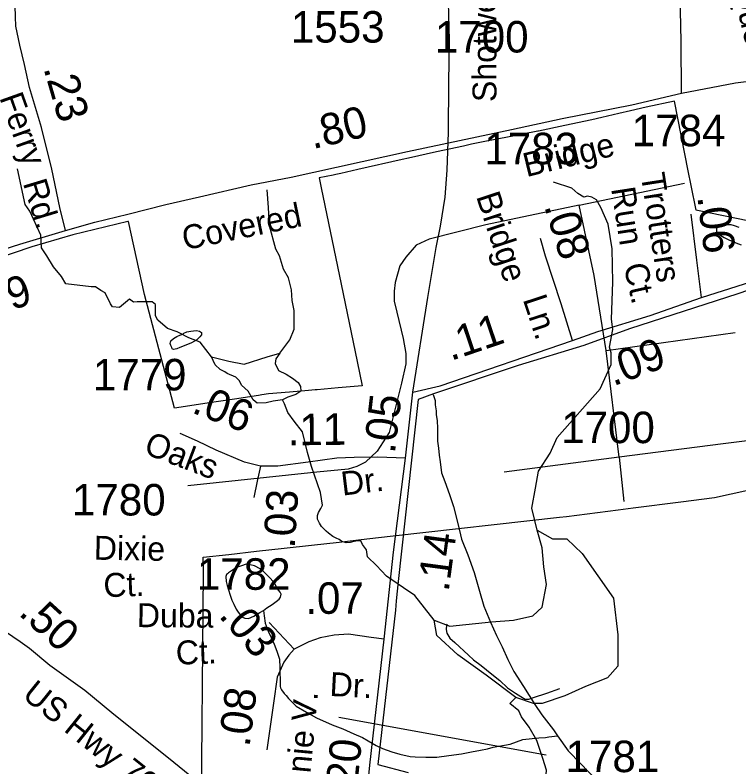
# Model space of a CAD drawing. Extents: x 2169602 to 2449496, y 721995 to 810662.
# Drawn here: x 2397320 to 2400191, y 763992 to 766975 of the extents above; entities that cross this region are included whole.
import ezdxf

# ---------------------------------------------------------------- set-up
doc = ezdxf.new("R2010")
doc.units = 0
doc.layers.add('Default', color=7, linetype='Continuous')

msp = doc.modelspace()

# ---------------------------------------------------------------- linework, layer by layer
at = {"layer": 'Default'}
for p, q in [((2399557.4, 766220.3), (2399974.8, 766308.1)), ((2399664.4, 765644.5), (2400176, 765715.2)), ((2399715.8, 765220.7), (2399664.4, 765644.5)), ((2399715.8, 765220.7), (2399259.8, 765160.8)), ((2399715.8, 765220.7), (2399735, 765045.2)), ((2398604.6, 764188.7), (2399426.5, 764039.3))]:
    msp.add_line(p, q, dxfattribs=at)
for points in [[(2398898, 765479.2), (2398956.9, 765854.9), (2398990, 766052.9), (2399007.2, 766137.4), (2399025.3, 766253), (2399033.9, 766359), (2399039.3, 766511), (2399040.3, 766707.9), (2399042.5, 766874.8), (2399039.3, 767025.7), (2399035, 767160.6), (2398992.2, 767708.6), (2398986.8, 767764.2), (2398942.9, 768373.2), (2398925.8, 768692.1), (2398920.5, 768850.5), (2398911.9, 769030.3)], [(2399963.3, 766664.8), (2399961.6, 766870), (2399956.4, 767116.3), (2399955.6, 767369.5), (2399932.5, 767648.3), (2399933.3, 768024.6), (2399959, 768327.4), (2399972.7, 768472.7), (2399986.4, 768710.5), (2399991.6, 768804.4), (2399997.2, 768851.9), (2400019, 768957.3), (2400020.5, 768963.8)], [(2397520.2, 766120.4), (2397496.9, 766210.9), (2397465.3, 766363), (2397424.2, 766529.5), (2397377.6, 766687.1), (2397357.1, 766778.3), (2397339.3, 766855), (2397322.8, 766930.4), (2397321.4, 766967.4), (2397320.1, 767011.9), (2397337.9, 767070.9), (2397390, 767136.6), (2397479, 767251.8)], [(2399963.3, 766664.8), (2400177.7, 766706.3), (2400324.7, 766724.9), (2400410.6, 766731.3), (2400510.6, 766740), (2400673.1, 766740), (2400714.7, 766733.6), (2400851, 766726.3)], [(2397520.2, 766120.4), (2397636.3, 766152.7), (2397766.9, 766185.4), (2397917.4, 766223.5), (2398051.7, 766254.3), (2398256.6, 766301.5), (2398414.5, 766332.4), (2398877, 766433.6), (2399288.8, 766521.2), (2399490.2, 766564.7), (2399765.9, 766619.2), (2399963.3, 766664.8)], [(2400226.9, 766158), (2400026.4, 766200), (2400021.2, 766201.1), (2400001.9, 766298.7), (2399990.2, 766357.6), (2399935.7, 766633.8), (2399823.4, 766609.3), (2399761.4, 766595.7), (2399715.4, 766584.4), (2399647.7, 766568.1), (2399608.2, 766559.6), (2399500.7, 766536.8), (2399396.7, 766514.7), (2399392.9, 766514), (2399332.4, 766502.1), (2399294.9, 766494.7), (2399196.7, 766475.4), (2399130.2, 766462.3), (2399098.7, 766455.4), (2398991.2, 766432), (2398880.4, 766407.9), (2398854.9, 766402.1), (2398679.4, 766362.1), (2398612.2, 766346.7), (2398592.7, 766342.3), (2398581.2, 766340), (2398525.9, 766329.3), (2398534.2, 766288.9)], [(2400226.9, 766158), (2400026.4, 766200), (2400021.2, 766201.1), (2400001.9, 766298.7), (2399990.2, 766357.6), (2399935.7, 766633.8), (2399823.4, 766609.3), (2399761.4, 766595.7), (2399715.4, 766584.4), (2399647.7, 766568.1), (2399608.2, 766559.6), (2399500.7, 766536.8), (2399396.7, 766514.7), (2399392.9, 766514), (2399332.4, 766502.1), (2399294.9, 766494.7), (2399196.7, 766475.4), (2399130.2, 766462.3), (2399098.7, 766455.4), (2398991.2, 766432), (2398880.4, 766407.9), (2398854.9, 766402.1), (2398679.4, 766362.1), (2398612.2, 766346.7), (2398592.7, 766342.3), (2398581.2, 766340), (2398525.9, 766329.3), (2398534.2, 766288.9)], [(2397877, 765826), (2397863.1, 765837.8), (2397804.2, 765837.8), (2397789.2, 765835.6), (2397774.2, 765847.4), (2397733.6, 765815.3), (2397706.8, 765817.4), (2397698.3, 765829.2), (2397676.8, 765873.1), (2397659.7, 765882.7), (2397639.4, 765896.6), (2397621.2, 765896.6), (2397521.7, 765908.4), (2397504.5, 765937.3), (2397472.4, 765975.8), (2397445.7, 766019.7), (2397425.3, 766051.8), (2397422.1, 766102.1), (2397378.3, 766196.3), (2397360.1, 766223.1), (2397330.1, 766364.3)], [(2399391.4, 764931.3), (2399370, 765019), (2399383.9, 765098.2), (2399395.7, 765165.7), (2399442.7, 765236.3), (2399469.5, 765298.4), (2399640.7, 765492.1), (2399684.6, 765588.4), (2399684.6, 765635.5), (2399677.1, 765656.9), (2399691, 765727.5), (2399685.7, 765768.2), (2399691, 765914.8), (2399688.9, 766047.5), (2399671.8, 766144.9), (2399642.9, 766211.3), (2399625.8, 766241.3), (2399607.6, 766253), (2399590.4, 766256.2), (2399575.5, 766253), (2399551.9, 766266.9), (2399528.4, 766288.3), (2399455.6, 766311.9)], [(2398534.2, 766288.9), (2398613.4, 765907.1), (2398653.2, 765715), (2398676.7, 765600.4), (2398696.7, 765504.2), (2398680.2, 765502.7), (2398601.9, 765495.9), (2398518.4, 765488.6), (2398510.9, 765487.9), (2398484.2, 765485.6), (2398408.7, 765479), (2398325.2, 765471.7), (2398299.2, 765467.8), (2398284.9, 765465.6), (2398190.4, 765451.4), (2398081.7, 765435.1), (2397951.9, 765415.6), (2397833.4, 765866.6), (2397769.2, 766155.9), (2397767.2, 766155.5), (2397548.7, 766102.9), (2397386.9, 766055.8), (2397171.2, 765982.3)], [(2398534.2, 766288.9), (2398613.4, 765907.1), (2398653.2, 765715), (2398676.7, 765600.4), (2398696.7, 765504.2), (2398680.2, 765502.7), (2398601.9, 765495.9), (2398518.4, 765488.6), (2398510.9, 765487.9), (2398484.2, 765485.6), (2398408.7, 765479), (2398325.2, 765471.7), (2398299.2, 765467.8), (2398284.9, 765465.6), (2398190.4, 765451.4), (2398081.7, 765435.1), (2397951.9, 765415.6), (2397833.4, 765866.6), (2397769.2, 766155.9), (2397767.2, 766155.5), (2397548.7, 766102.9), (2397386.9, 766055.8), (2397171.2, 765982.3)], [(2398370.4, 765633.9), (2398410, 765686.9), (2398427.1, 765728.6), (2398427.1, 765802.5), (2398419.6, 765843.1), (2398416.4, 765884.9), (2398404.6, 765932), (2398384.3, 765967.3), (2398369.3, 766019.7), (2398354.3, 766046.5), (2398328.6, 766138.5), (2398325.4, 766211.3), (2398320.1, 766281.9)], [(2399557.4, 766220.3), (2399187.1, 766143.2), (2398962.3, 766085.5), (2398910.9, 766061.9), (2398870.3, 766014.8), (2398846.7, 765980.6), (2398827.5, 765914.2), (2398823.2, 765880), (2398823.2, 765839.3), (2398833.9, 765796.5), (2398859.6, 765691.6), (2398870.3, 765631.7), (2398870.3, 765591), (2398853.1, 765513.9), (2398803.9, 765319.2), (2398756.8, 765244.2), (2398709.7, 765201.4), (2398675.5, 765184.3), (2398641.2, 765173.6), (2398517.1, 765160.8), (2398005.5, 765107.3)], [(2399664.4, 765644.5), (2399617.3, 765942), (2399557.4, 766220.3)], [(2400042.6, 765854.1), (2400024.8, 766002.1), (2400001.5, 766184.4)], [(2400192, 766132.7), (2400174, 766138.7), (2400160.3, 766142.8), (2400150, 766142.7), (2400140.2, 766142.6), (2400134.2, 766142.3), (2400118.2, 766138.2), (2400110.2, 766136.2), (2400104.1, 766130.2), (2400102.2, 766126.4), (2400102.2, 766114.2), (2400112.1, 766104.2), (2400132.8, 766092.6), (2400150.6, 766082.6), (2400178.3, 766070.7), (2400200.4, 766062.9)], [(2397026.8, 765966.9), (2397338.5, 766065.9), (2397520.2, 766120.4)], [(2399531.2, 765684.4), (2399486.5, 765829.6), (2399424.2, 766018), (2399404.6, 766087.9)], [(2400042.6, 765854.1), (2400354.3, 765953), (2400536, 766007.6)], [(2400402.7, 765942.9), (2400187, 765869.4), (2399757.7, 765729.5), (2399576, 765664.6), (2399315.2, 765584.5), (2398979.2, 765471.8), (2398918.5, 765450.1), (2398839, 764727.2), (2398832.2, 764651.2), (2398828.7, 764613.4), (2398759, 764001.1), (2398879.7, 763969.4)], [(2400402.7, 765942.9), (2400187, 765869.4), (2399757.7, 765729.5), (2399576, 765664.6), (2399315.2, 765584.5), (2398979.2, 765471.8), (2398918.5, 765450.1), (2398839, 764727.2), (2398832.2, 764651.2), (2398828.7, 764613.4), (2398759, 764001.1), (2398879.7, 763969.4)], [(2399531.2, 765684.4), (2399631.7, 765719.3), (2399838.5, 765782.4), (2400042.6, 765854.1)], [(2398098.5, 765618.9), (2398053.6, 765677.2), (2398009.7, 765694.4), (2397971.2, 765714.7), (2397962.6, 765717.9), (2397924.1, 765731.8), (2397886.6, 765765), (2397877, 765782.1), (2397877, 765826)], [(2397989, 765712.6), (2398001.5, 765718.4), (2398017.1, 765720.5), (2398027.3, 765722.6), (2398039.2, 765722.9), (2398051.1, 765721), (2398059.5, 765714.9), (2398059.5, 765706.8), (2398052.9, 765698.9), (2398041.3, 765686.8), (2398019.7, 765674.7), (2397991.2, 765662.4), (2397973.8, 765656.5), (2397961.7, 765650.2), (2397947.7, 765648.3), (2397943.2, 765650.1), (2397941.4, 765656.1), (2397937.5, 765664), (2397935.4, 765672), (2397937.7, 765682.2), (2397949, 765692.3), (2397961.5, 765700.1), (2397973.2, 765704.4), (2397985.3, 765708.3), (2397989, 765712.6)], [(2398898, 765479.2), (2399006.3, 765504.1), (2399531.2, 765684.4)], [(2398869.1, 765217), (2398898, 765479.2)], [(2398982.5, 764573.8), (2398905.5, 764672.3), (2398860.5, 764702.3), (2398793.6, 764749.3), (2398753, 764790.5), (2398717.7, 764825.9), (2398714.4, 764853.7), (2398698.4, 764874.6), (2398690.9, 764889), (2398680.7, 764889), (2398663.1, 764886.9), (2398649.7, 764882.1), (2398633.6, 764881), (2398616, 764886.3), (2398605.8, 764893.8), (2398594, 764899.7), (2398580.7, 764906.7), (2398563, 764920), (2398554.4, 764927.5), (2398535.2, 764945.2), (2398527.7, 764958.6), (2398519.1, 764974.6), (2398519.1, 764989.1), (2398522.9, 765000.8), (2398533, 765017.4), (2398538.9, 765030.3), (2398532, 765081.1), (2398495.6, 765183.9), (2398480.1, 765240), (2398460.3, 765320.8), (2398426.5, 765363.1), (2398401.4, 765398.4), (2398388.6, 765432.7), (2398381.1, 765448.7)], [(2398977.9, 765470.1), (2398982.4, 765458.1), (2398986.7, 765446.2), (2398986.7, 765428.3), (2398990.8, 765404.1), (2398990.6, 765388.3), (2398994.7, 765366.2), (2398994.9, 765334.1), (2398994.9, 765284.3), (2398999.3, 765256.4), (2399001.9, 765228.4), (2399005.6, 765202.3), (2399012, 765158.4), (2399024.1, 765124.5), (2399042.7, 765072.6), (2399058.9, 765024.7), (2399077.2, 764953), (2399090.9, 764895), (2399115.9, 764833.2), (2399140.3, 764763.4), (2399162.5, 764689.5), (2399178.9, 764629.4), (2399205.1, 764565.8), (2399229.7, 764513.8), (2399251.7, 764467.9), (2399274, 764418.3), (2399298.4, 764370.3), (2399337, 764310.6), (2399381.1, 764239), (2399409.4, 764199.1), (2399455.9, 764139.3), (2399471.9, 764115.4)], [(2400818.1, 765338.4), (2400559.1, 765327.7), (2400128.9, 765274.2), (2399715.8, 765220.7)], [(2398292.9, 765185.3), (2398229.5, 765200.6), (2398118.2, 765249.2), (2398043.9, 765284.1), (2397975.1, 765314.7)], [(2398869.1, 765217), (2398758.1, 765221.3), (2398665.3, 765220.2), (2398596.5, 765217.5), (2398481.9, 765201.3), (2398361.7, 765185.6), (2398292.9, 765185.3)], [(2398783.5, 764498.9), (2398820.9, 764843.5), (2398869.1, 765217)], [(2398292.9, 765185.3), (2398279.8, 765125.2), (2398266.7, 765060.8)], [(2398057.9, 763714.2), (2398066.9, 764764), (2398066.4, 764823.7), (2398167.9, 764835.1), (2398277.2, 764847.4), (2398386.7, 764859.6), (2398495.9, 764871.9), (2398605.2, 764884.2), (2398714.7, 764896.5), (2398819.9, 764908.3), (2399479.4, 764982.4), (2399506.9, 764985.5), (2399712.7, 765011.7), (2399772.2, 765019.3), (2399960.7, 765043.3), (2400094.7, 765060.3), (2400226.9, 765089.6)], [(2398057.9, 763714.2), (2398066.9, 764764), (2398066.4, 764823.7), (2398167.9, 764835.1), (2398277.2, 764847.4), (2398386.7, 764859.6), (2398495.9, 764871.9), (2398605.2, 764884.2), (2398714.7, 764896.5), (2398819.9, 764908.3), (2399479.4, 764982.4), (2399506.9, 764985.5), (2399712.7, 765011.7), (2399772.2, 765019.3), (2399960.7, 765043.3), (2400094.7, 765060.3), (2400226.9, 765089.6)], [(2398305.2, 764612.6), (2398319.1, 764622.7), (2398339.4, 764636.7), (2398355, 764648.9), (2398366.9, 764656.9), (2398373, 764664.9), (2398375.1, 764677.1), (2398370.8, 764685.1), (2398360.7, 764698.7), (2398350.5, 764718.9), (2398342.7, 764728.6), (2398332.4, 764740.7), (2398316.4, 764756.6), (2398304.3, 764768.5), (2398292.4, 764778.5), (2398270.1, 764790.3), (2398252, 764794.2), (2398236.3, 764796.2), (2398218.2, 764790), (2398202.4, 764783.9), (2398190.7, 764778), (2398174.5, 764767.8), (2398166.3, 764761.8), (2398162.4, 764757.9), (2398158.5, 764755.7), (2398156.5, 764747.9), (2398156.9, 764727.5), (2398160.6, 764712), (2398166.9, 764694), (2398173.1, 764674), (2398179.5, 764653.9), (2398187.5, 764637.7), (2398197.3, 764618), (2398205.5, 764606.2), (2398213.7, 764594), (2398221.7, 764585.9), (2398231.5, 764582), (2398245.5, 764580.3), (2398267.4, 764590.4), (2398291.4, 764604.6), (2398305.2, 764612.6)], [(2396789.6, 764733), (2396958.6, 764680), (2397030.5, 764657.3), (2397200.7, 764582.9), (2397281.4, 764528.7), (2397339.5, 764489.6), (2397377.3, 764463.1), (2397458, 764395), (2397596.7, 764296.6), (2397704, 764208.3), (2397949.9, 764010.3), (2398286.6, 763736.6), (2398670.7, 763422.6)], [(2398305.2, 764612.6), (2398307.4, 764590.8), (2398311.7, 764562.6), (2398323.8, 764530.7), (2398336.1, 764504.9), (2398347.8, 764478.8), (2398358.1, 764450.9), (2398368.5, 764418.9), (2398370.4, 764387), (2398370.6, 764365.1), (2398371, 764339), (2398371, 764328.9), (2398371.2, 764317.1), (2398371, 764311), (2398373, 764305.1), (2398376.7, 764297.2), (2398387.2, 764283), (2398395.2, 764275.4), (2398405, 764263.3), (2398435.4, 764233.6), (2398475.6, 764209.6), (2398515.9, 764186.1), (2398577.7, 764158.5), (2398619.9, 764142.4), (2398663.8, 764122.7), (2398698.2, 764109.1), (2398720, 764095.2), (2398752.4, 764077.3), (2398778, 764065.3), (2398814.5, 764051.7), (2398846.3, 764042.1), (2398886.7, 764033.9), (2398906.4, 764032.2), (2398948.6, 764030.6), (2398992.5, 764030.9), (2399040.3, 764037.1), (2399090.1, 764043.3), (2399130.1, 764051.4), (2399166, 764057.8), (2399194.3, 764063.7), (2399216.2, 764070.1), (2399284.1, 764082.1), (2399333.9, 764100.5), (2399371.6, 764105), (2399397.9, 764107.1), (2399423.7, 764109.3), (2399437.7, 764111.2), (2399471.9, 764115.4)], [(2398427.1, 764459.3), (2398327.7, 764565.2)], [(2399033.6, 764558.9), (2399031.8, 764554.7), (2399029.5, 764536.8), (2399032, 764522.7), (2399043.9, 764503), (2399063.8, 764485), (2399118.5, 764435.3), (2399138.4, 764417.4), (2399168.5, 764393.7), (2399210.4, 764359.8), (2399242.8, 764334.2), (2399272.5, 764306.2), (2399304.9, 764284.3), (2399337.1, 764264.8), (2399343, 764260.6), (2399357.2, 764260.5), (2399376.9, 764266.9), (2399428.8, 764285), (2399480.8, 764303.5)], [(2398783.5, 764498.9), (2398732.1, 764505.3), (2398642.3, 764519.2), (2398585.8, 764514.2), (2398530.6, 764504.7), (2398485.1, 764488.6), (2398427.1, 764459.3)], [(2398670.7, 763422.6), (2398726.8, 763999.1), (2398783.5, 764498.9)], [(2398427.1, 764459.3), (2398405.7, 764435.8), (2398386.4, 764406.9), (2398359.7, 764348), (2398344.7, 764245.3), (2398317.9, 764060.1)], [(2399447, 763880.3), (2399423.5, 763927.4), (2399427.8, 763978.8), (2399412.8, 764025.9), (2399389.2, 764096.5), (2399359.3, 764150), (2399329.3, 764190.7), (2399318.6, 764214.2), (2399282.2, 764244.2), (2399305.8, 764267.7)], [(2399471.9, 764115.4), (2399513.7, 764055.5), (2399564.2, 764004.1), (2399624.7, 763940.2), (2399667.1, 763886.3), (2399759.4, 763766.9), (2399801.6, 763721.6), (2399860.5, 763651.8), (2399892.5, 763602), (2399924.7, 763562.2), (2399981, 763490.4), (2400031.5, 763402.9), (2400039.7, 763392.7), (2400074.1, 763347), (2400102, 763313.1), (2400146.3, 763267.5), (2400176.5, 763229.6), (2400185.9, 763209.2)]]:
    msp.add_lwpolyline(points, dxfattribs=at)
for points in [[(2398098.5, 765618.9), (2398167.6, 765601.8), (2398229.1, 765589.5), (2398319.5, 765618.9), (2398370.4, 765633.9), (2398354.8, 765610.9), (2398351.6, 765593.2), (2398364.5, 765564.9), (2398395.5, 765550.4), (2398420.7, 765534.4), (2398442.6, 765517.8), (2398451.7, 765501.7), (2398453.3, 765482.5), (2398434, 765469.6), (2398401.9, 765458.9), (2398381.1, 765448.7), (2398343.1, 765442.9), (2398316.3, 765437), (2398279.9, 765435.4), (2398264.9, 765448.2), (2398244.6, 765482.5), (2398217.9, 765506), (2398210.4, 765523.7), (2398195.9, 765538.1), (2398160.6, 765553.1), (2398151.5, 765559), (2398132.8, 765569.1), (2398113.5, 765586.8), (2398106, 765604.5)], [(2399391.4, 764931.3), (2399451.3, 764897), (2399509.1, 764897), (2399569, 764839.2), (2399693.2, 764661.6), (2399710.3, 764516), (2399710.3, 764391.9), (2399669.6, 764344.8), (2399581.9, 764310.5), (2399500.5, 764274.2), (2399410.6, 764244.2), (2399376.4, 764244.2), (2399305.8, 764267.7), (2399188, 764355.5), (2399076.7, 764436.8), (2398993.2, 764513.9), (2398982.5, 764573.8), (2399044.6, 764550.3), (2399209.4, 764567.4), (2399297.2, 764573.8), (2399374.2, 764590.9), (2399410.6, 764625.2), (2399427.8, 764715.1), (2399417.1, 764785.7), (2399410.6, 764860.6)]]:
    msp.add_lwpolyline(points, close=True, dxfattribs=at)

# ---------------------------------------------------------------- texts
for s, height, rotation, p in [('Shotwell', 95, 90.1718, (2399229.6, 766630.1)), ('Queens', 95, 283.4779, (2400164.4, 767080.7)), ('.23', 125, 286.2318, (2397431.8, 766764.5)), ('Ferry', 95, 289.6218, (2397256.9, 766647.7)), ('.80', 125, 13.3014, (2398500.4, 766442.7)), ('Bridge', 95, 13.7196, (2399348.1, 766331.7)), ('Trotters', 95, 278.8355, (2399801.3, 766342.2)), ('Rd.', 95, 286.8868, (2397350.3, 766308.4)), ('Run', 95, 278.8355, (2399684, 766286.6)), ('Bridge', 95, 288.211, (2399147.8, 766256)), ('Covered', 95, 11.6112, (2397992.8, 766041.7)), ('.06', 125, 276.9322, (2400025.9, 766254.3)), ('.08', 125, 287.0643, (2399417.7, 766217.2)), ('Ct.', 95, 282.7065, (2399733.1, 765981)), ('.09', 125, 18.7393, (2397175.6, 765758.3)), ('Ln.', 95, 288.211, (2399333.3, 765847.2)), ('.11', 125, 18.6524, (2399048.3, 765602.3)), ('.09', 125, 20.2143, (2399692.2, 765501.6)), ('.06', 125, 339.0909, (2398016.1, 765399)), ('.05', 125, 83.3304, (2398826.1, 765232.6)), ('.11', 125, 0.6206, (2398401.6, 765267.6)), ('Oaks', 95, 339.1318, (2397826.2, 765236.7)), ('Dr.', 95, 6.9162, (2398618.6, 765068.1)), ('.03', 125, 86.274, (2398428.8, 764857.2)), ('Dixie', 95, 359.0176, (2397631.8, 764814.1)), ('.14', 125, 82.355, (2399039.3, 764684)), ('Ct.', 95, 2.045, (2397672.1, 764665)), ('.07', 125, 0.171, (2398471.3, 764599)), ('.50', 125, 317.6945, (2397329.8, 764597.7)), ('Duba', 95, 359.5639, (2397802.8, 764546.6)), ('.03', 125, 311.2032, (2398124.4, 764590.3)), ('Ct.', 95, 2.0132, (2397959.1, 764397.3)), ('Dr.', 95, 356.9853, (2398565.9, 764273.7)), ('US Hwy 70 W.', 95, 321.219, (2397344.1, 764269.1)), ('.08', 125, 82.5038, (2398249.5, 764068.4)), ('Annie V.', 95, 84.6147, (2398476.9, 763810.2)), ('.20', 125, 84.2035, (2398672.6, 763865.7))]:
    msp.add_text(s, height=height, rotation=rotation, dxfattribs=at).set_placement(p)
for s, p in [('1553', (2398413.7, 766865.7)), ('1700', (2398985, 766826.4)), ('1784', (2399765.8, 766454.7)), ('1783', (2399181.2, 766383)), ('1779', (2397628.3, 765485.8)), ('1700', (2399485.9, 765276.5)), ('1780', (2397545.4, 764989.5)), ('1782', (2398040.8, 764694.7)), ('1781', (2399503.3, 763971.2))]:
    msp.add_text(s, height=125, dxfattribs=at).set_placement(p)

doc.saveas('drawing.dxf')
